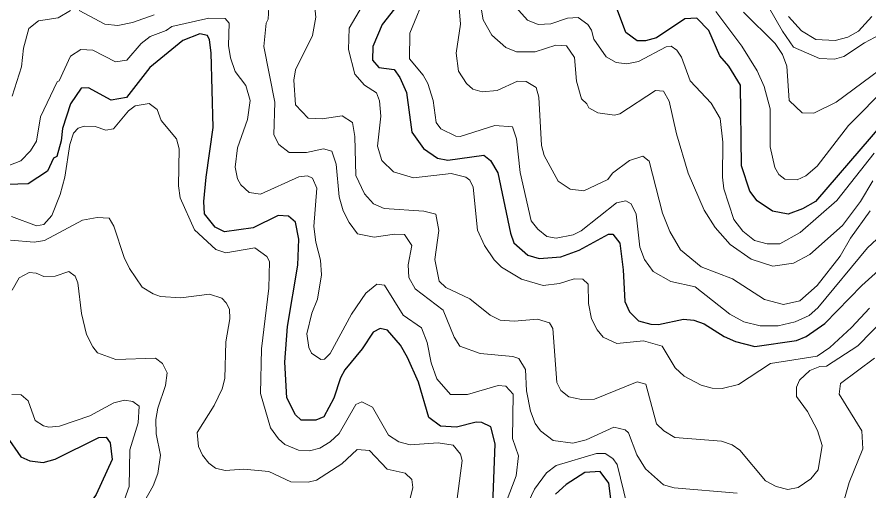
# Model space of a CAD drawing. Extents: x 673.3 to 698.5, y 6984.3 to 7012.3.
# Drawn here: x 685.086 to 686.424, y 6994.882 to 6995.626 of the extents above; entities that cross this region are included whole.
import ezdxf

# ---------------------------------------------------------------- set-up
doc = ezdxf.new("R2010")
doc.units = 0
doc.header["$LTSCALE"] = 0.032
doc.layers.add('1', color=7, linetype='Continuous', lineweight=25)
doc.layers.add('2', color=7, linetype='Continuous', lineweight=13)

msp = doc.modelspace()

# ---------------------------------------------------------------- linework, layer by layer
at = {"layer": '1'}
for points in [[(685.6844, 6995.6464), (685.6594, 6995.6141), (685.6449, 6995.5799), (685.644, 6995.5583), (685.654, 6995.547), (685.6783, 6995.5435), (685.6874, 6995.5311), (685.6978, 6995.5077), (685.7061, 6995.4453), (685.7243, 6995.4196), (685.7465, 6995.4045), (685.7623, 6995.4015), (685.8189, 6995.4093)], [(686.5149, 6995.5396), (686.3399, 6995.3363), (686.3198, 6995.3252), (686.2969, 6995.3166), (686.2724, 6995.3215), (686.2483, 6995.3378), (686.2371, 6995.3526), (686.224, 6995.3926), (686.2223, 6995.5191), (686.2041, 6995.5487), (686.1896, 6995.5651), (686.1726, 6995.6047), (686.1536, 6995.6242), (686.1347, 6995.6234), (686.0904, 6995.5933), (686.0728, 6995.5885), (686.0598, 6995.5885), (686.0423, 6995.6017), (686.0276, 6995.6408)], [(685.8314, 6994.8199), (685.8371, 6994.9564), (685.83, 6994.9828), (685.8162, 6994.9897), (685.807, 6994.9905), (685.7763, 6994.9826), (685.7508, 6994.984), (685.7325, 6994.9976), (685.7165, 6995.0528), (685.6994, 6995.0919), (685.6883, 6995.111), (685.6676, 6995.1347), (685.6563, 6995.1371), (685.645, 6995.1315), (685.6282, 6995.1056), (685.6008, 6995.0726), (685.5938, 6995.0601), (685.5837, 6995.0278), (685.5679, 6994.9985), (685.5553, 6994.9932), (685.5323, 6994.9934), (685.5232, 6995.0016), (685.5099, 6995.0285), (685.5066, 6995.0843), (685.5105, 6995.1405), (685.5267, 6995.2368), (685.5284, 6995.2776), (685.5235, 6995.304), (685.5123, 6995.3137), (685.4962, 6995.3147), (685.4565, 6995.2952), (685.4115, 6995.2888), (685.3971, 6995.2962), (685.3804, 6995.317), (685.3795, 6995.3367), (685.3827, 6995.375), (685.3941, 6995.4525), (685.3909, 6995.5698), (685.3884, 6995.59), (685.3852, 6995.597), (685.373, 6995.5998), (685.3463, 6995.5894), (685.2945, 6995.5467), (685.2577, 6995.4996), (685.2336, 6995.4956), (685.1981, 6995.5149), (685.1866, 6995.5144), (685.1699, 6995.49), (685.1571, 6995.4513), (685.1554, 6995.432), (685.1482, 6995.4074), (685.1429, 6995.4045), (685.1335, 6995.3843), (685.1033, 6995.3645), (685.0386, 6995.3622)], [(685.8189, 6995.4093), (685.8298, 6995.401), (685.8412, 6995.3814), (685.8608, 6995.2869), (685.8662, 6995.2715), (685.8882, 6995.2522), (685.906, 6995.2473), (685.9402, 6995.2499), (685.9686, 6995.26), (686.0148, 6995.2851), (686.0219, 6995.2853), (686.0326, 6995.271), (686.0382, 6995.2291), (686.0408, 6995.1797), (686.0481, 6995.1633), (686.0618, 6995.1492), (686.0816, 6995.1441), (686.0936, 6995.1438), (686.1327, 6995.1519), (686.149, 6995.1502), (686.1653, 6995.1446), (686.1967, 6995.1249), (686.2145, 6995.1169), (686.2449, 6995.1088), (686.31, 6995.1185), (686.3253, 6995.1245), (686.3547, 6995.145), (686.4126, 6995.2046), (686.4607, 6995.2477)], [(685.0693, 6994.9684), (685.092, 6994.9361), (685.1061, 6994.9296), (685.1271, 6994.9272), (685.146, 6994.9322), (685.2144, 6994.9662), (685.2257, 6994.9667), (685.232, 6994.9578), (685.2352, 6994.9318), (685.2102, 6994.8769), (685.1846, 6994.8397), (685.1349, 6994.795), (685.1106, 6994.7651), (685.0933, 6994.734), (685.0839, 6994.7092)], [(686.0288, 6994.7863), (686.0156, 6994.8943), (686.0018, 6994.913), (685.9778, 6994.9111), (685.9485, 6994.8926), (685.9316, 6994.8774)]]:
    msp.add_lwpolyline(points, dxfattribs=at)
at = {"layer": '2'}
for points in [[(686.4303, 6995.3688), (686.4107, 6995.3365), (686.3825, 6995.299), (686.3312, 6995.2535), (686.3057, 6995.2399), (686.2732, 6995.235), (686.2389, 6995.2462), (686.206, 6995.2692), (686.1823, 6995.2958), (686.1652, 6995.3232), (686.1403, 6995.3809), (686.1219, 6995.4428), (686.1104, 6995.4941), (686.1011, 6995.5099), (686.0888, 6995.511), (686.0328, 6995.4741), (686.0242, 6995.472), (685.9984, 6995.4757), (685.9838, 6995.4833), (685.981, 6995.4899), (685.9723, 6995.4975), (685.9649, 6995.5252), (685.9617, 6995.5626), (685.9488, 6995.5808), (685.9321, 6995.5818), (685.8998, 6995.5713), (685.8703, 6995.5714), (685.8537, 6995.5782), (685.8316, 6995.5974), (685.8182, 6995.6215), (685.7938, 6995.7612)], [(685.648, 6995.6777), (685.6077, 6995.6086), (685.6065, 6995.5749), (685.6165, 6995.5364), (685.6319, 6995.5193), (685.6503, 6995.5071), (685.6553, 6995.4946), (685.6571, 6995.4704), (685.6523, 6995.4232), (685.6588, 6995.4011), (685.6773, 6995.383), (685.7085, 6995.3736), (685.7676, 6995.3807), (685.7906, 6995.375), (685.7969, 6995.3702), (685.8021, 6995.3588), (685.8089, 6995.2914), (685.8202, 6995.2673), (685.8353, 6995.245), (685.8467, 6995.2337), (685.8785, 6995.2147), (685.9121, 6995.205), (685.9382, 6995.2079), (685.961, 6995.2153), (685.9744, 6995.2147), (685.9828, 6995.2068), (685.9836, 6995.1767), (685.9883, 6995.1526), (685.9971, 6995.1351), (686.0068, 6995.1239), (686.0279, 6995.1135), (686.0698, 6995.1177), (686.0994, 6995.1097), (686.1198, 6995.0757), (686.1337, 6995.0625), (686.1607, 6995.0483), (686.178, 6995.0436), (686.1935, 6995.0431), (686.2189, 6995.0492), (686.2696, 6995.0825), (686.3426, 6995.0941), (686.3624, 6995.1072), (686.3965, 6995.1387), (686.4247, 6995.1694)], [(685.7777, 6995.6728), (685.7825, 6995.6146), (685.7754, 6995.5694), (685.7794, 6995.541), (685.7918, 6995.5217), (685.802, 6995.5131), (685.8165, 6995.5086), (685.84, 6995.511), (685.8721, 6995.5256), (685.8858, 6995.5249), (685.9014, 6995.5157), (685.9055, 6995.5004), (685.9096, 6995.4246), (685.9141, 6995.4086), (685.9357, 6995.3686), (685.9547, 6995.3557), (685.9763, 6995.3531), (686.0139, 6995.3713), (686.0213, 6995.3808), (686.048, 6995.4011), (686.0691, 6995.4075), (686.0789, 6995.3999), (686.1, 6995.3183), (686.111, 6995.2897), (686.128, 6995.2608), (686.1607, 6995.234), (686.2096, 6995.2153), (686.2601, 6995.1827), (686.2897, 6995.1748), (686.3154, 6995.1807), (686.3425, 6995.2045), (686.3788, 6995.2507), (686.3951, 6995.2792), (686.4257, 6995.3219)], [(686.538, 6995.2445), (686.4068, 6995.11), (686.3573, 6995.0779), (686.3471, 6995.0776), (686.3312, 6995.0715), (686.3147, 6995.0561), (686.3104, 6995.0451), (686.3104, 6995.0304), (686.3273, 6995.0069), (686.3431, 6994.977), (686.3508, 6994.9535), (686.3444, 6994.9157), (686.3327, 6994.9015), (686.3128, 6994.8877), (686.2966, 6994.8848), (686.2783, 6994.8892), (686.2617, 6994.8984), (686.2211, 6994.9462), (686.2093, 6994.9548), (686.1923, 6994.9606), (686.1191, 6994.9661), (686.102, 6994.9766), (686.0903, 6994.9878), (686.0734, 6995.0497), (686.0597, 6995.0537), (685.9929, 6995.0265), (685.9725, 6995.0257), (685.9527, 6995.0301), (685.94, 6995.0402), (685.9336, 6995.0524), (685.9275, 6995.1375), (685.9225, 6995.1462), (685.9036, 6995.152), (685.8667, 6995.1487), (685.8447, 6995.1502), (685.8288, 6995.158), (685.7972, 6995.1836), (685.7595, 6995.2017), (685.7491, 6995.2116), (685.7419, 6995.2454), (685.7484, 6995.2908), (685.7438, 6995.3167), (685.7248, 6995.3213), (685.6624, 6995.3254), (685.6457, 6995.3327), (685.6315, 6995.3487), (685.6181, 6995.3771), (685.6164, 6995.4385), (685.613, 6995.4605), (685.5966, 6995.4711), (685.5653, 6995.4663), (685.5429, 6995.4671), (685.5232, 6995.4882), (685.5204, 6995.5271), (685.5233, 6995.5433), (685.5497, 6995.5968), (685.5553, 6995.6259), (685.5513, 6995.6622)], [(686.4505, 6995.2906), (686.4216, 6995.264), (686.3437, 6995.1699), (686.3301, 6995.1578), (686.3082, 6995.1476), (686.2816, 6995.1414), (686.253, 6995.1415), (686.2277, 6995.1475), (686.2055, 6995.16), (686.1512, 6995.2029), (686.1126, 6995.2108), (686.0852, 6995.2267), (686.0713, 6995.2456), (686.0642, 6995.2648), (686.0585, 6995.3167), (686.0506, 6995.3331), (686.0423, 6995.3374), (686.0277, 6995.3343), (685.9718, 6995.2905), (685.9596, 6995.2844), (685.9328, 6995.279), (685.9179, 6995.2815), (685.9037, 6995.293), (685.8933, 6995.3062), (685.8763, 6995.382), (685.8705, 6995.435), (685.864, 6995.4537), (685.8363, 6995.4556), (685.7821, 6995.4385), (685.7749, 6995.439), (685.7518, 6995.4507), (685.7443, 6995.4606), (685.7394, 6995.4953), (685.7312, 6995.5216), (685.7239, 6995.5346), (685.7022, 6995.5604), (685.7029, 6995.6005), (685.7295, 6995.6663)], [(685.482, 6995.6511), (685.4805, 6995.6225), (685.4771, 6995.6166), (685.4737, 6995.5797), (685.4909, 6995.4923), (685.4894, 6995.4412), (685.4972, 6995.4262), (685.5132, 6995.4132), (685.5404, 6995.4132), (685.5671, 6995.4191), (685.5805, 6995.4155), (685.5869, 6995.3953), (685.592, 6995.3438), (685.5982, 6995.322), (685.6074, 6995.3035), (685.6208, 6995.2859), (685.6468, 6995.2806), (685.6787, 6995.2854), (685.6943, 6995.2846), (685.7058, 6995.2675), (685.7004, 6995.2374), (685.7013, 6995.2171), (685.7114, 6995.1995), (685.7554, 6995.1659), (685.7723, 6995.1237), (685.7814, 6995.1093), (685.8132, 6995.0982), (685.8649, 6995.0933), (685.8743, 6995.0902), (685.8844, 6995.073), (685.886, 6995.0392), (685.8923, 6995.0076), (685.8996, 6994.9881), (685.9082, 6994.9766), (685.928, 6994.9614), (685.9589, 6994.9573), (685.9799, 6994.9623), (686.0235, 6994.9824)], [(685.8694, 6995.6413), (685.8876, 6995.6211), (685.9045, 6995.6145), (685.9245, 6995.6153), (685.9507, 6995.6243), (685.9672, 6995.6254), (685.9827, 6995.6145), (685.9884, 6995.6055), (685.992, 6995.5914), (686.0112, 6995.5634), (686.0268, 6995.5546), (686.0437, 6995.5526), (686.0618, 6995.556), (686.1054, 6995.5794), (686.1131, 6995.5801), (686.1225, 6995.5739), (686.1294, 6995.5628), (686.1434, 6995.5258), (686.176, 6995.4907), (686.1901, 6995.4669), (686.1946, 6995.4295), (686.1939, 6995.3747), (686.1961, 6995.3566), (686.2117, 6995.3085), (686.2257, 6995.2901), (686.244, 6995.2755), (686.264, 6995.27), (686.2841, 6995.27), (686.316, 6995.288), (686.3737, 6995.3383), (686.4322, 6995.4123)], [(686.2662, 6995.6421), (686.288, 6995.6038), (686.3057, 6995.579), (686.3465, 6995.5612), (686.3699, 6995.5599), (686.3847, 6995.5639), (686.4171, 6995.5854), (686.464, 6995.6104)], [(685.0782, 6995.5016), (685.0928, 6995.5481), (685.0961, 6995.5774), (685.1042, 6995.6079), (685.1194, 6995.6199), (685.1503, 6995.625), (685.1697, 6995.6364)], [(685.1837, 6995.6364), (685.2236, 6995.6146), (685.2441, 6995.6129), (685.2673, 6995.6173), (685.3011, 6995.6293)], [(686.4536, 6995.5183), (686.3921, 6995.4559), (686.3428, 6995.3921), (686.325, 6995.3769), (686.3113, 6995.3704), (686.2921, 6995.3715), (686.2827, 6995.3791), (686.2764, 6995.3898), (686.2688, 6995.4223), (686.2688, 6995.4822), (686.2596, 6995.517), (686.2482, 6995.5415), (686.2246, 6995.5805), (686.1835, 6995.6348)], [(686.4957, 6995.5833), (686.3724, 6995.4925), (686.3376, 6995.4751), (686.3191, 6995.4757), (686.2985, 6995.495), (686.2953, 6995.5488), (686.2881, 6995.5675), (686.2766, 6995.5846), (686.2268, 6995.6337)], [(685.8543, 6994.8647), (685.8698, 6994.906), (685.8737, 6994.9374), (685.864, 6994.9647), (685.8653, 6995.0341), (685.8534, 6995.0467), (685.8416, 6995.0476), (685.7936, 6995.0338), (685.7668, 6995.0339), (685.7455, 6995.0584), (685.7365, 6995.0836), (685.7301, 6995.1155), (685.7211, 6995.1382), (685.6925, 6995.1582), (685.6629, 6995.2054), (685.6512, 6995.2067), (685.6339, 6995.1929), (685.6114, 6995.1598), (685.5779, 6995.0979), (685.5686, 6995.0894), (685.5632, 6995.0884), (685.5484, 6995.0986), (685.5442, 6995.1077), (685.5408, 6995.1287), (685.5488, 6995.1614), (685.5578, 6995.1832), (685.5642, 6995.2213), (685.5626, 6995.2447), (685.555, 6995.2725), (685.5521, 6995.2974), (685.5569, 6995.3576), (685.5501, 6995.373), (685.5423, 6995.3766), (685.5284, 6995.3752), (685.4682, 6995.3482), (685.4506, 6995.3508), (685.4375, 6995.3626), (685.4321, 6995.3719), (685.4284, 6995.3902), (685.4324, 6995.421), (685.4479, 6995.465), (685.4519, 6995.4953), (685.4453, 6995.5184), (685.4287, 6995.5406), (685.421, 6995.562), (685.4178, 6995.5816), (685.4191, 6995.6163), (685.413, 6995.6235), (685.3871, 6995.6243), (685.3292, 6995.6113), (685.3199, 6995.6047), (685.295, 6995.5957), (685.2809, 6995.5843), (685.2585, 6995.5583), (685.2405, 6995.5559), (685.205, 6995.5742), (685.186, 6995.5751), (685.1696, 6995.5647), (685.1521, 6995.5258), (685.1487, 6995.5243)], [(686.2977, 6995.627), (686.3182, 6995.6043), (686.3407, 6995.5908), (686.3709, 6995.5893), (686.3908, 6995.5946), (686.4077, 6995.6038), (686.4283, 6995.627)], [(685.1487, 6995.5243), (685.1228, 6995.4693), (685.1165, 6995.4313), (685.1071, 6995.4162), (685.0919, 6995.4004), (685.0731, 6995.3932)], [(685.077, 6995.3131), (685.1164, 6995.2985), (685.1282, 6995.3003), (685.1406, 6995.3145), (685.1538, 6995.3473), (685.161, 6995.3747), (685.1687, 6995.4261), (685.1745, 6995.4437), (685.1818, 6995.4515), (685.1914, 6995.4548), (685.2085, 6995.4541), (685.2252, 6995.4484), (685.2373, 6995.4505), (685.2611, 6995.4789), (685.2713, 6995.4866), (685.2933, 6995.4904), (685.3059, 6995.4809), (685.3124, 6995.4637), (685.3363, 6995.4351), (685.3403, 6995.4193), (685.3395, 6995.3611), (685.342, 6995.3421), (685.3644, 6995.2922), (685.3979, 6995.2612), (685.4138, 6995.2562), (685.4594, 6995.2641), (685.478, 6995.2504), (685.4824, 6995.2425), (685.4812, 6995.2004), (685.4699, 6995.1056), (685.4682, 6995.0352), (685.4842, 6994.9816), (685.4965, 6994.964), (685.5064, 6994.9552), (685.5278, 6994.9464), (685.5453, 6994.9451), (685.5617, 6994.9494), (685.5779, 6994.9595), (685.5918, 6994.9725), (685.618, 6995.0181), (685.6276, 6995.0223), (685.6443, 6995.0137), (685.6694, 6994.9697), (685.6854, 6994.9594), (685.7033, 6994.9549), (685.7476, 6994.9581)], [(685.0755, 6995.2757), (685.1129, 6995.2725), (685.1289, 6995.2751), (685.1886, 6995.3075), (685.2119, 6995.3115), (685.2306, 6995.3102), (685.238, 6995.2978), (685.2539, 6995.2486), (685.2623, 6995.2315), (685.2822, 6995.202), (685.2995, 6995.1915), (685.3112, 6995.1876), (685.3434, 6995.1853), (685.388, 6995.1909), (685.4074, 6995.1847), (685.4146, 6995.1777), (685.4194, 6995.1676), (685.4202, 6995.1523), (685.4137, 6995.1164), (685.412, 6995.0588), (685.4079, 6995.0428), (685.3956, 6995.0166), (685.3689, 6994.9739), (685.3711, 6994.9521), (685.377, 6994.9387), (685.3871, 6994.9259), (685.3977, 6994.9182), (685.4126, 6994.9146), (685.4421, 6994.9165), (685.4815, 6994.9131), (685.5157, 6994.8969), (685.5434, 6994.8962), (685.5562, 6994.8994), (685.5959, 6994.9249), (685.6201, 6994.9474), (685.6394, 6994.9456), (685.6672, 6994.9165), (685.6953, 6994.9104), (685.7058, 6994.9003), (685.7076, 6994.888), (685.6987, 6994.8509)], [(685.0782, 6995.1972), (685.0892, 6995.2166), (685.1048, 6995.225), (685.116, 6995.2243), (685.128, 6995.219), (685.146, 6995.2195), (685.1674, 6995.2269), (685.1773, 6995.2193), (685.1814, 6995.2089), (685.187, 6995.161), (685.1952, 6995.1281), (685.2048, 6995.1085), (685.2125, 6995.099), (685.2412, 6995.0884), (685.3031, 6995.0909), (685.3141, 6995.0825), (685.3216, 6995.0678), (685.3192, 6995.0479), (685.307, 6995.0121), (685.3038, 6994.9946), (685.3046, 6994.9721), (685.311, 6994.9385), (685.307, 6994.9095), (685.2999, 6994.8903), (685.2745, 6994.846)], [(686.3836, 6994.8624), (686.3931, 6994.8955), (686.4145, 6994.9483), (686.4128, 6994.9766), (686.3773, 6995.034), (686.3791, 6995.0508), (686.433, 6995.0906)], [(685.0779, 6995.0335), (685.0925, 6995.033), (685.1033, 6995.0237), (685.1143, 6994.9928), (685.1276, 6994.9843), (685.1357, 6994.9826), (685.1525, 6994.9842), (685.2003, 6995), (685.2378, 6995.0207), (685.2549, 6995.0248), (685.268, 6995.0227), (685.2776, 6995.0155), (685.276, 6994.9893), (685.263, 6994.947), (685.262, 6994.8891), (685.2475, 6994.8484)], [(686.0235, 6994.9824), (686.0412, 6994.9784), (686.0463, 6994.9733), (686.0593, 6994.9388), (686.0728, 6994.9168), (686.1015, 6994.892), (686.1181, 6994.8873), (686.2171, 6994.8791)], [(685.7476, 6994.9581), (685.7709, 6994.9541), (685.7825, 6994.9401), (685.7849, 6994.9301), (685.7769, 6994.8662)], [(686.0444, 6994.8595), (686.0284, 6994.9239), (686.0217, 6994.9331), (686.0098, 6994.9409), (685.9962, 6994.941), (685.9325, 6994.9222), (685.9177, 6994.9107), (685.8986, 6994.8854), (685.8794, 6994.8441)]]:
    msp.add_lwpolyline(points, dxfattribs=at)

doc.saveas('drawing.dxf')
